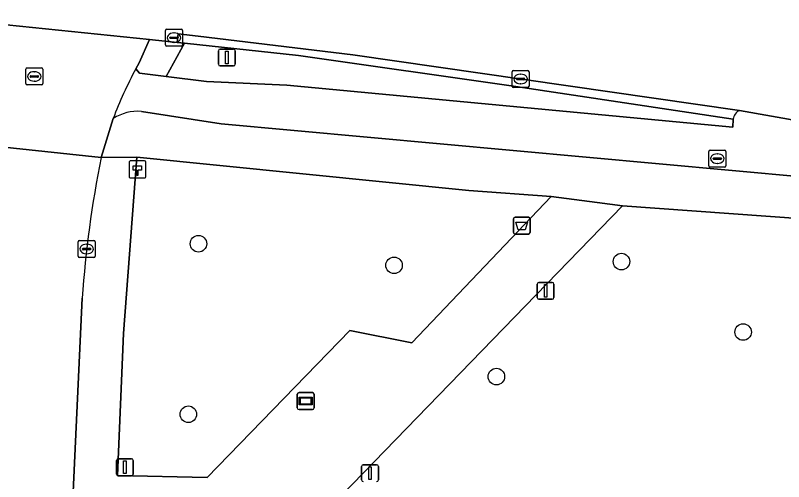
# Model space of a CAD drawing. Extents: x 160203 to 161530, y 379528 to 381797.
# Drawn here: x 161197.75 to 161243.22, y 380885.59 to 380913.16 of the extents above; entities that cross this region are included whole.
import ezdxf

# ---------------------------------------------------------------- set-up
doc = ezdxf.new("R2010")
doc.units = 0
for name, color, linetype in [('IMGEO_Afvalbak', 7, 'Continuous'), ('IMGEO_Berm_groen', 7, 'Continuous'), ('IMGEO_Berm_open', 7, 'Continuous'), ('IMGEO_Boom', 7, 'Continuous'), ('IMGEO_Fietspad_open', 7, 'Continuous'), ('IMGEO_Groenvoorziening', 7, 'Continuous'), ('IMGEO_Hectometerpaal', 7, 'Continuous'), ('IMGEO_Informatiebord', 7, 'Continuous'), ('IMGEO_Kolk', 7, 'Continuous'), ('IMGEO_Lichtmast', 7, 'Continuous'), ('IMGEO_Loofbos', 7, 'Continuous'), ('IMGEO_Rijbaan_lokaal_gesloten', 7, 'Continuous'), ('IMGEO_Rijbaan_lokaal_open', 7, 'Continuous'), ('IMGEO_Rioolput', 7, 'Continuous'), ('IMGEO_Verkeersbordpaal', 7, 'Continuous'), ('IMGEO_Voetpad_open', 7, 'Continuous')]:
    doc.layers.add(name, color=color, linetype=linetype)

msp = doc.modelspace()

# ---------------------------------------------------------------- linework, layer by layer
at = {"layer": 'IMGEO_Afvalbak'}
for p, q in [((161227.223, 380900.324), (161227.223, 380901.124)), ((161227.223, 380901.124), (161227.223, 380900.324)), ((161227.323, 380901.224), (161228.113, 380901.224)), ((161228.113, 380901.224), (161227.323, 380901.224)), ((161228.213, 380901.124), (161228.213, 380900.324)), ((161228.213, 380900.324), (161228.213, 380901.124)), ((161228.113, 380900.224), (161227.323, 380900.224)), ((161227.323, 380900.224), (161228.113, 380900.224))]:
    msp.add_line(p, q, dxfattribs=at)
msp.add_lwpolyline([(161227.366, 380900.938), (161228.07, 380900.938), (161227.921, 380900.468), (161227.515, 380900.468), (161227.366, 380900.938)], dxfattribs=at)
for centre, start, end in [((161227.323, 380901.124), 90, 180), ((161227.323, 380901.124), 90, 180), ((161228.113, 380901.124), 0, 90), ((161228.113, 380901.124), 360, 90), ((161227.323, 380900.324), 180, 270), ((161227.323, 380900.324), 180, 270), ((161228.113, 380900.324), 270, 0), ((161228.113, 380900.324), 270, 0)]:
    msp.add_arc(centre, 0.1, start, end, dxfattribs=at)
at = {"layer": 'IMGEO_Berm_groen'}
msp.add_lwpolyline([(161214.501, 380910.777), (161207.758, 380911.509), (161206.668, 380909.554), (161209.054, 380909.242), (161213.82, 380909.041), (161240.215, 380906.541), (161240.238, 380907.021), (161227.364, 380908.954)], close=True, dxfattribs=at)
at = {"layer": 'IMGEO_Berm_open'}
msp.add_lwpolyline([(161207.758, 380911.509), (161207.337, 380911.555), (161205.693, 380911.738), (161205.081, 380910.356), (161204.879, 380909.992), (161205.107, 380909.748), (161206.668, 380909.554)], close=True, dxfattribs=at)
at = {"layer": 'IMGEO_Boom'}
for centre in [(161208.589, 380899.655), (161220.164, 380898.38), (161233.62, 380898.6), (161240.821, 380894.433), (161226.22, 380891.8), (161207.989, 380889.573)]:
    msp.add_circle(centre, 0.489, dxfattribs=at)
at = {"layer": 'IMGEO_Fietspad_open'}
for points in [[(161240.238, 380907.021), (161240.215, 380906.541), (161213.82, 380909.041), (161209.054, 380909.242), (161206.668, 380909.554), (161205.107, 380909.748), (161204.879, 380909.992)], [(161205.213, 380907.478), (161209.939, 380906.737), (161248.82, 380903.189), (161251.155, 380902.792), (161251.638, 380905.588), (161240.611, 380907.539)]]:
    msp.add_lwpolyline(points, dxfattribs=at)
for centre, radius, start, end in [((161225.346, 380898.907), 23.276, 151.5592, 159.5059), ((161204.98, 380904.883), 2.605, 84.875, 123.4879), ((161240.914, 380906.927), 0.683, 116.3627, 172.1237)]:
    msp.add_arc(centre, radius, start, end, dxfattribs=at)
at = {"layer": 'IMGEO_Groenvoorziening'}
msp.add_lwpolyline([(161224.592, 380902.81), (161204.935, 380904.78), (161204.159, 380894.348), (161203.805, 380885.942), (161209.107, 380885.841), (161217.543, 380894.53), (161221.22, 380893.788), (161229.461, 380902.444)], close=True, dxfattribs=at)
at = {"layer": 'IMGEO_Hectometerpaal'}
for p, q in [((161204.478, 380904.468), (161204.478, 380903.627)), ((161204.478, 380904.468), (161204.478, 380903.627)), ((161205.394, 380904.552), (161204.553, 380904.552)), ((161205.394, 380904.552), (161204.553, 380904.552)), ((161205.478, 380903.636), (161205.478, 380904.477)), ((161205.478, 380903.636), (161205.478, 380904.477)), ((161204.562, 380903.552), (161205.403, 380903.552)), ((161204.562, 380903.552), (161205.403, 380903.552))]:
    msp.add_line(p, q, dxfattribs=at)
msp.add_lwpolyline([(161205.003, 380903.696), (161204.943, 380903.696), (161204.943, 380904.001), (161204.723, 380904.001), (161204.723, 380904.27), (161205.223, 380904.27), (161205.223, 380904.001), (161205.003, 380904.001), (161205.003, 380903.696)], dxfattribs=at)
for centre, start, end in [((161204.556, 380904.474), 92.4484, 184.2845), ((161204.556, 380904.474), 92.4484, 184.2845), ((161205.4, 380904.474), 2.4484, 94.2845), ((161205.4, 380904.474), 2.4484, 94.2845), ((161204.556, 380903.63), 182.4484, 274.2845), ((161204.556, 380903.63), 182.4484, 274.2845), ((161205.4, 380903.63), 272.4484, 4.2845), ((161205.4, 380903.63), 272.4484, 4.2845)]:
    msp.add_arc(centre, 0.0779, start, end, dxfattribs=at)
at = {"layer": 'IMGEO_Informatiebord'}
for p, q in [((161214.438, 380889.953), (161214.438, 380890.753)), ((161214.438, 380890.753), (161214.438, 380889.953)), ((161214.538, 380890.853), (161215.328, 380890.853)), ((161215.328, 380890.853), (161214.538, 380890.853)), ((161215.428, 380890.753), (161215.428, 380889.953)), ((161215.428, 380889.953), (161215.428, 380890.753)), ((161215.328, 380889.853), (161214.538, 380889.853)), ((161214.538, 380889.853), (161215.328, 380889.853))]:
    msp.add_line(p, q, dxfattribs=at)
for points in [[(161214.539, 380890.585), (161215.327, 380890.585), (161215.327, 380890.121), (161214.539, 380890.121), (161214.539, 380890.585)], [(161214.604, 380890.52), (161214.604, 380890.186), (161215.262, 380890.186), (161215.262, 380890.52), (161214.604, 380890.52)]]:
    msp.add_lwpolyline(points, dxfattribs=at)
for centre, start, end in [((161214.538, 380890.753), 90, 180), ((161214.538, 380890.753), 90, 180), ((161215.328, 380890.753), 0, 90), ((161215.328, 380890.753), 360, 90), ((161214.538, 380889.953), 180, 270), ((161214.538, 380889.953), 180, 270), ((161215.328, 380889.953), 270, 0), ((161215.328, 380889.953), 270, 0)]:
    msp.add_arc(centre, 0.1, start, end, dxfattribs=at)
at = {"layer": 'IMGEO_Kolk'}
for p, q in [((161206.641, 380911.411), (161206.641, 380912.263)), ((161206.716, 380912.337), (161207.568, 380912.337)), ((161207.129, 380912.117), (161207.154, 380912.117)), ((161207.642, 380912.263), (161207.642, 380911.411)), ((161206.9, 380911.831), (161206.9, 380911.843)), ((161207.338, 380911.794), (161206.94, 380911.794)), ((161206.943, 380911.88), (161207.341, 380911.88)), ((161207.152, 380911.557), (161207.127, 380911.557)), ((161207.384, 380911.843), (161207.384, 380911.831)), ((161207.568, 380911.337), (161206.716, 380911.337)), ((161227.15, 380908.973), (161227.15, 380909.825)), ((161227.225, 380909.899), (161228.077, 380909.899)), ((161228.151, 380909.825), (161228.151, 380908.973)), ((161227.409, 380909.393), (161227.409, 380909.405)), ((161227.847, 380909.356), (161227.449, 380909.356)), ((161227.452, 380909.442), (161227.85, 380909.442)), ((161227.638, 380909.679), (161227.663, 380909.679)), ((161227.893, 380909.405), (161227.893, 380909.393)), ((161228.077, 380908.899), (161227.225, 380908.899)), ((161227.661, 380909.119), (161227.636, 380909.119)), ((161201.468, 380898.919), (161201.468, 380899.771)), ((161201.543, 380899.845), (161202.395, 380899.845)), ((161202.469, 380899.771), (161202.469, 380898.919)), ((161201.727, 380899.339), (161201.727, 380899.351)), ((161202.165, 380899.302), (161201.767, 380899.302)), ((161201.77, 380899.388), (161202.168, 380899.388)), ((161201.956, 380899.625), (161201.981, 380899.625)), ((161202.211, 380899.351), (161202.211, 380899.339)), ((161202.395, 380898.845), (161201.543, 380898.845)), ((161201.979, 380899.065), (161201.954, 380899.065))]:
    msp.add_line(p, q, dxfattribs=at)
for points in [[(161206.641, 380911.411), (161206.641, 380912.263)], [(161206.716, 380912.337), (161207.568, 380912.337)], [(161207.642, 380912.263), (161207.642, 380911.411)], [(161207.568, 380911.337), (161206.716, 380911.337)], [(161227.15, 380908.973), (161227.15, 380909.825)], [(161227.225, 380909.899), (161228.077, 380909.899)], [(161228.151, 380909.825), (161228.151, 380908.973)], [(161228.077, 380908.899), (161227.225, 380908.899)], [(161201.468, 380898.919), (161201.468, 380899.771)], [(161201.543, 380899.845), (161202.395, 380899.845)], [(161202.469, 380899.771), (161202.469, 380898.919)], [(161202.395, 380898.845), (161201.543, 380898.845)]]:
    msp.add_lwpolyline(points, dxfattribs=at)
for centre, radius, start, end in [((161206.718, 380912.261), 0.0765, 91.552, 178.448), ((161206.718, 380912.261), 0.0765, 91.552, 178.448), ((161207.566, 380912.261), 0.0765, 1.552, 88.448), ((161207.566, 380912.261), 0.0765, 1.552, 88.448), ((161206.94, 380911.84), 0.0403, 85.8775, 175.7526), ((161206.937, 380911.83), 0.0366, 178.938, 274.7102), ((161207.341, 380911.837), 0.043, 264.8664, 352.4533), ((161207.345, 380911.842), 0.0386, 1.7309, 96.639), ((161206.718, 380911.413), 0.0765, 181.552, 268.448), ((161206.718, 380911.413), 0.0765, 181.552, 268.448), ((161207.566, 380911.413), 0.0765, 271.552, 358.448), ((161207.566, 380911.413), 0.0765, 271.552, 358.448), ((161227.227, 380909.823), 0.0765, 91.552, 178.448), ((161227.227, 380909.823), 0.0765, 91.552, 178.448), ((161228.075, 380909.823), 0.0765, 1.552, 88.448), ((161228.075, 380909.823), 0.0765, 1.552, 88.448), ((161227.449, 380909.402), 0.0403, 85.8775, 175.7526), ((161227.446, 380909.392), 0.0366, 178.938, 274.7102), ((161227.85, 380909.399), 0.043, 264.8664, 352.4533), ((161227.854, 380909.404), 0.0386, 1.7309, 96.639), ((161227.227, 380908.975), 0.0765, 181.552, 268.448), ((161227.227, 380908.975), 0.0765, 181.552, 268.448), ((161228.075, 380908.975), 0.0765, 271.552, 358.448), ((161228.075, 380908.975), 0.0765, 271.552, 358.448), ((161201.545, 380899.769), 0.0765, 91.552, 178.448), ((161201.545, 380899.769), 0.0765, 91.552, 178.448), ((161202.393, 380899.769), 0.0765, 1.552, 88.448), ((161202.393, 380899.769), 0.0765, 1.552, 88.448), ((161201.767, 380899.348), 0.0403, 85.8775, 175.7526), ((161201.764, 380899.338), 0.0366, 178.938, 274.7102), ((161202.168, 380899.345), 0.043, 264.8664, 352.4533), ((161202.172, 380899.35), 0.0386, 1.7309, 96.639), ((161201.545, 380898.921), 0.0765, 181.552, 268.448), ((161201.545, 380898.921), 0.0765, 181.552, 268.448), ((161202.393, 380898.921), 0.0765, 271.552, 358.448), ((161202.393, 380898.921), 0.0765, 271.552, 358.448)]:
    msp.add_arc(centre, radius, start, end, dxfattribs=at)
for centre, major_axis, ratio, start_param, end_param in [((161207.128, 380911.837), (-0.387, 0.002), 0.722429, 4.712389, 7.853982), ((161207.153, 380911.837), (-0.39, 0.002), 0.717154, 1.570796, 4.712389), ((161227.637, 380909.399), (-0.387, 0.002), 0.722429, 4.712389, 7.853982), ((161227.662, 380909.399), (-0.39, 0.002), 0.717154, 1.570796, 4.712389), ((161201.955, 380899.345), (-0.387, 0.002), 0.722429, 4.712389, 7.853982), ((161201.98, 380899.345), (-0.39, 0.002), 0.717154, 1.570796, 4.712389)]:
    msp.add_ellipse(centre, major_axis=major_axis, ratio=ratio, start_param=start_param, end_param=end_param, dxfattribs=at)
at = {"layer": 'IMGEO_Lichtmast'}
for p, q in [((161209.874, 380911.167), (161210.664, 380911.167)), ((161210.664, 380911.167), (161209.874, 380911.167)), ((161209.774, 380910.267), (161209.774, 380911.067)), ((161209.774, 380911.067), (161209.774, 380910.267)), ((161210.764, 380911.067), (161210.764, 380910.267)), ((161210.764, 380910.267), (161210.764, 380911.067)), ((161210.664, 380910.167), (161209.874, 380910.167)), ((161209.874, 380910.167), (161210.664, 380910.167)), ((161228.639, 380896.469), (161228.639, 380897.269)), ((161228.639, 380897.269), (161228.639, 380896.469)), ((161228.739, 380897.369), (161229.529, 380897.369)), ((161229.529, 380897.369), (161228.739, 380897.369)), ((161229.629, 380897.269), (161229.629, 380896.469)), ((161229.629, 380896.469), (161229.629, 380897.269)), ((161229.529, 380896.369), (161228.739, 380896.369)), ((161228.739, 380896.369), (161229.529, 380896.369)), ((161218.344, 380886.589), (161219.134, 380886.589)), ((161219.134, 380886.589), (161218.344, 380886.589)), ((161218.244, 380885.689), (161218.244, 380886.489)), ((161218.244, 380886.489), (161218.244, 380885.689)), ((161219.234, 380886.489), (161219.234, 380885.689)), ((161219.234, 380885.689), (161219.234, 380886.489))]:
    msp.add_line(p, q, dxfattribs=at)
for points in [[(161210.194, 380911.042), (161210.344, 380911.042), (161210.344, 380910.292), (161210.194, 380910.292), (161210.194, 380911.042)], [(161229.059, 380897.244), (161229.209, 380897.244), (161229.209, 380896.494), (161229.059, 380896.494), (161229.059, 380897.244)], [(161218.664, 380886.464), (161218.814, 380886.464), (161218.814, 380885.714), (161218.664, 380885.714), (161218.664, 380886.464)]]:
    msp.add_lwpolyline(points, dxfattribs=at)
for centre, start, end in [((161209.874, 380911.067), 90, 180), ((161209.874, 380911.067), 90, 180), ((161210.664, 380911.067), 0, 90), ((161210.664, 380911.067), 360, 90), ((161209.874, 380910.267), 180, 270), ((161209.874, 380910.267), 180, 270), ((161210.664, 380910.267), 270, 0), ((161210.664, 380910.267), 270, 0), ((161228.739, 380897.269), 90, 180), ((161228.739, 380897.269), 90, 180), ((161229.529, 380897.269), 0, 90), ((161229.529, 380897.269), 360, 90), ((161228.739, 380896.469), 180, 270), ((161228.739, 380896.469), 180, 270), ((161229.529, 380896.469), 270, 0), ((161229.529, 380896.469), 270, 0), ((161218.344, 380886.489), 90, 180), ((161218.344, 380886.489), 90, 180), ((161219.134, 380886.489), 0, 90), ((161219.134, 380886.489), 360, 90), ((161218.344, 380885.689), 180, 270), ((161218.344, 380885.689), 180, 270), ((161219.134, 380885.689), 270, 0), ((161219.134, 380885.689), 270, 0)]:
    msp.add_arc(centre, 0.1, start, end, dxfattribs=at)
at = {"layer": 'IMGEO_Loofbos'}
msp.add_lwpolyline([(161245.518, 380862.831), (161247.754, 380870.885), (161248.159, 380873.405), (161250.015, 380875.901), (161250.595, 380877.911), (161251.533, 380882.242), (161252.56, 380891.351), (161252.618, 380892.669), (161252.507, 380893.902), (161252.188, 380895.298), (161251.801, 380896.352), (161251.298, 380897.338), (161251.01, 380898.244), (161250.849, 380899.136), (161250.849, 380899.981), (161250.708, 380900.006), (161250.71, 380900.215), (161246.546, 380900.962), (161233.676, 380901.905), (161215.14, 380882.797), (161203.665, 380882.773), (161202.886, 380865.916), (161202.334, 380853.985)], dxfattribs=at)
at = {"layer": 'IMGEO_Rijbaan_lokaal_gesloten'}
for points in [[(161192.583, 380913.076), (161205.693, 380911.738), (161207.337, 380911.555), (161207.379, 380912.061), (161208.564, 380911.934), (161217.73, 380910.826), (161240.611, 380907.539), (161251.638, 380905.588), (161252.959, 380913.241), (161241.7, 380915.16), (161228.429, 380917.385), (161215.734, 380919.116), (161188.202, 380921.915)], [(161202.822, 380904.76), (161194.289, 380905.667), (161194.947, 380901.276), (161194.877, 380899.697), (161194.834, 380896.118), (161194.066, 380882.316), (161193.758, 380875.817), (161192.955, 380864.878)], [(161199.805, 380855.742), (161201.703, 380896.433)]]:
    msp.add_lwpolyline(points, dxfattribs=at)
msp.add_arc((161269.121, 380891.612), 67.59, 168.7829, 175.90974, dxfattribs=at)
at = {"layer": 'IMGEO_Rijbaan_lokaal_open'}
for points in [[(161204.879, 380909.992), (161205.081, 380910.356), (161205.693, 380911.738), (161192.583, 380913.076), (161192.961, 380911.608), (161193.109, 380911.126)], [(161240.611, 380907.539), (161217.73, 380910.826), (161208.564, 380911.934), (161207.379, 380912.061), (161207.337, 380911.555), (161207.758, 380911.509), (161214.501, 380910.777), (161227.364, 380908.954), (161240.238, 380907.021)], [(161193.813, 380907.987), (161193.849, 380907.749), (161194.289, 380905.667), (161202.822, 380904.76), (161203.543, 380907.056)]]:
    msp.add_lwpolyline(points, dxfattribs=at)
for centre, radius, start, end in [((161225.346, 380898.907), 23.276, 151.5592, 159.5059), ((161240.914, 380906.927), 0.683, 116.3627, 172.1237)]:
    msp.add_arc(centre, radius, start, end, dxfattribs=at)
at = {"layer": 'IMGEO_Rioolput'}
for p, q in [((161198.375, 380909.122), (161198.375, 380909.974)), ((161198.45, 380910.048), (161199.302, 380910.048)), ((161198.863, 380909.828), (161198.888, 380909.828)), ((161199.376, 380909.974), (161199.376, 380909.122)), ((161198.634, 380909.542), (161198.634, 380909.554)), ((161199.072, 380909.505), (161198.674, 380909.505)), ((161198.677, 380909.591), (161199.075, 380909.591)), ((161199.118, 380909.554), (161199.118, 380909.542)), ((161199.302, 380909.048), (161198.45, 380909.048)), ((161198.886, 380909.268), (161198.861, 380909.268)), ((161238.871, 380905.189), (161239.723, 380905.189)), ((161238.796, 380904.263), (161238.796, 380905.115)), ((161239.098, 380904.732), (161239.496, 380904.732)), ((161239.284, 380904.969), (161239.309, 380904.969)), ((161239.797, 380905.115), (161239.797, 380904.263)), ((161239.055, 380904.683), (161239.055, 380904.695)), ((161239.493, 380904.646), (161239.095, 380904.646)), ((161239.307, 380904.409), (161239.282, 380904.409)), ((161239.539, 380904.695), (161239.539, 380904.683)), ((161239.723, 380904.189), (161238.871, 380904.189))]:
    msp.add_line(p, q, dxfattribs=at)
for points in [[(161198.375, 380909.122), (161198.375, 380909.974)], [(161198.45, 380910.048), (161199.302, 380910.048)], [(161199.376, 380909.974), (161199.376, 380909.122)], [(161199.302, 380909.048), (161198.45, 380909.048)], [(161238.871, 380905.189), (161239.723, 380905.189)], [(161238.796, 380904.263), (161238.796, 380905.115)], [(161239.797, 380905.115), (161239.797, 380904.263)], [(161239.723, 380904.189), (161238.871, 380904.189)]]:
    msp.add_lwpolyline(points, dxfattribs=at)
for centre, radius, start, end in [((161198.452, 380909.972), 0.0765, 91.552, 178.448), ((161198.452, 380909.972), 0.0765, 91.552, 178.448), ((161199.3, 380909.972), 0.0765, 1.552, 88.448), ((161199.3, 380909.972), 0.0765, 1.552, 88.448), ((161198.674, 380909.551), 0.0403, 85.8775, 175.7526), ((161198.671, 380909.541), 0.0366, 178.938, 274.7102), ((161199.075, 380909.548), 0.043, 264.8664, 352.4533), ((161199.079, 380909.553), 0.0386, 1.7309, 96.639), ((161198.452, 380909.124), 0.0765, 181.552, 268.448), ((161198.452, 380909.124), 0.0765, 181.552, 268.448), ((161199.3, 380909.124), 0.0765, 271.552, 358.448), ((161199.3, 380909.124), 0.0765, 271.552, 358.448), ((161238.873, 380905.113), 0.0765, 91.552, 178.448), ((161238.873, 380905.113), 0.0765, 91.552, 178.448), ((161239.721, 380905.113), 0.0765, 1.552, 88.448), ((161239.721, 380905.113), 0.0765, 1.552, 88.448), ((161239.095, 380904.692), 0.0403, 85.8775, 175.7526), ((161239.5, 380904.694), 0.0386, 1.7309, 96.639), ((161239.092, 380904.682), 0.0366, 178.938, 274.7102), ((161239.496, 380904.689), 0.043, 264.8664, 352.4533), ((161238.873, 380904.265), 0.0765, 181.552, 268.448), ((161238.873, 380904.265), 0.0765, 181.552, 268.448), ((161239.721, 380904.265), 0.0765, 271.552, 358.448), ((161239.721, 380904.265), 0.0765, 271.552, 358.448)]:
    msp.add_arc(centre, radius, start, end, dxfattribs=at)
for centre, major_axis, ratio, start_param, end_param in [((161198.862, 380909.548), (-0.387, 0.002), 0.722429, 4.712389, 7.853982), ((161198.887, 380909.548), (-0.39, 0.002), 0.717154, 1.570796, 4.712389), ((161239.283, 380904.689), (-0.387, 0.002), 0.722429, 4.712389, 7.853982), ((161239.308, 380904.689), (-0.39, 0.002), 0.717154, 1.570796, 4.712389)]:
    msp.add_ellipse(centre, major_axis=major_axis, ratio=ratio, start_param=start_param, end_param=end_param, dxfattribs=at)
at = {"layer": 'IMGEO_Verkeersbordpaal'}
for p, q in [((161203.741, 380886.038), (161203.741, 380886.838)), ((161203.741, 380886.838), (161203.741, 380886.038)), ((161203.841, 380886.938), (161204.631, 380886.938)), ((161204.631, 380886.938), (161203.841, 380886.938)), ((161204.731, 380886.838), (161204.731, 380886.038)), ((161204.731, 380886.038), (161204.731, 380886.838)), ((161204.631, 380885.938), (161203.841, 380885.938)), ((161203.841, 380885.938), (161204.631, 380885.938))]:
    msp.add_line(p, q, dxfattribs=at)
msp.add_lwpolyline([(161204.161, 380886.813), (161204.311, 380886.813), (161204.311, 380886.063), (161204.161, 380886.063), (161204.161, 380886.813)], dxfattribs=at)
for centre, start, end in [((161203.841, 380886.838), 90, 180), ((161203.841, 380886.838), 90, 180), ((161204.631, 380886.838), 0, 90), ((161204.631, 380886.838), 360, 90), ((161203.841, 380886.038), 180, 270), ((161203.841, 380886.038), 180, 270), ((161204.631, 380886.038), 270, 0), ((161204.631, 380886.038), 270, 0)]:
    msp.add_arc(centre, 0.1, start, end, dxfattribs=at)
at = {"layer": 'IMGEO_Voetpad_open'}
for points in [[(161209.939, 380906.737), (161205.213, 380907.478)], [(161203.543, 380907.056), (161202.822, 380904.76), (161204.935, 380904.78), (161224.592, 380902.81), (161229.461, 380902.444), (161232.181, 380902.096), (161233.676, 380901.905), (161246.546, 380900.962), (161250.71, 380900.215), (161251.155, 380902.792), (161248.82, 380903.189), (161209.939, 380906.737)], [(161203.665, 380882.773), (161215.14, 380882.797), (161233.676, 380901.905), (161232.181, 380902.096), (161229.461, 380902.444), (161221.22, 380893.788), (161217.543, 380894.53), (161209.107, 380885.841), (161203.805, 380885.942), (161204.159, 380894.348), (161204.935, 380904.78), (161202.822, 380904.76)], [(161201.703, 380896.433), (161199.805, 380855.742)]]:
    msp.add_lwpolyline(points, dxfattribs=at)
for centre, radius, start, end in [((161204.98, 380904.883), 2.605, 84.875, 123.4879), ((161269.121, 380891.612), 67.59, 168.7829, 175.90974)]:
    msp.add_arc(centre, radius, start, end, dxfattribs=at)

doc.saveas('drawing.dxf')
